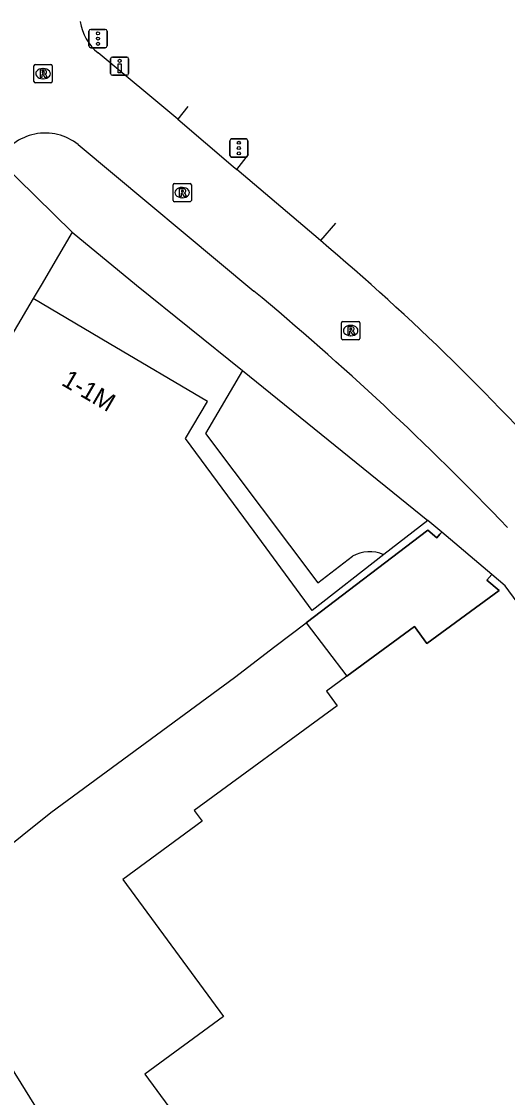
# Model space of a CAD drawing. Extents: x 161087 to 161922, y 382574 to 383873.
# Drawn here: x 161789.9 to 161816.5, y 382955.4 to 383014.5 of the extents above; entities that cross this region are included whole.
import ezdxf

# ---------------------------------------------------------------- set-up
doc = ezdxf.new("R2010")
doc.units = 0
for name, color, linetype in [('IMGEO_Berm_open', 7, 'Continuous'), ('IMGEO_Drukknoppaal', 7, 'Continuous'), ('IMGEO_Fietspad_gesloten', 7, 'Continuous'), ('IMGEO_Pand', 7, 'Continuous'), ('IMGEO_Pand_nummerreeks', 7, 'Continuous'), ('IMGEO_Pand_overbouw', 7, 'Continuous'), ('IMGEO_Rioolput', 7, 'Continuous'), ('IMGEO_Verkeersregelinstallatiepaal', 7, 'Continuous'), ('IMGEO_Voetpad_open', 7, 'Continuous')]:
    doc.layers.add(name, color=color, linetype=linetype)

msp = doc.modelspace()

# ---------------------------------------------------------------- linework, layer by layer
at = {"layer": 'IMGEO_Berm_open'}
msp.add_lwpolyline([(161807.076, 383003.39), (161806.257, 383002.435)], dxfattribs=at)
at = {"layer": 'IMGEO_Drukknoppaal'}
for p, q in [((161794.741, 383011.611), (161794.741, 383012.411)), ((161794.741, 383012.411), (161794.741, 383011.611)), ((161794.841, 383012.511), (161795.631, 383012.511)), ((161795.631, 383012.511), (161794.841, 383012.511)), ((161795.731, 383012.411), (161795.731, 383011.611)), ((161795.731, 383011.611), (161795.731, 383012.411)), ((161795.631, 383011.511), (161794.841, 383011.511)), ((161794.841, 383011.511), (161795.631, 383011.511))]:
    msp.add_line(p, q, dxfattribs=at)
msp.add_lwpolyline([(161795.311, 383012.136), (161795.311, 383011.636), (161795.161, 383011.636), (161795.161, 383012.136), (161795.311, 383012.136)], dxfattribs=at)
msp.add_circle((161795.236, 383012.301), 0.085, dxfattribs=at)
for centre, start, end in [((161794.841, 383012.411), 90, 180), ((161794.841, 383012.411), 90, 180), ((161795.631, 383012.411), 0, 90), ((161795.631, 383012.411), 360, 90), ((161794.841, 383011.611), 180, 270), ((161794.841, 383011.611), 180, 270), ((161795.631, 383011.611), 270, 0), ((161795.631, 383011.611), 270, 0)]:
    msp.add_arc(centre, 0.1, start, end, dxfattribs=at)
at = {"layer": 'IMGEO_Fietspad_gesloten'}
for points in [[(161798.423, 383009.093), (161794.054, 383012.743)], [(161798.423, 383009.093), (161801.472, 383006.506), (161801.665, 383006.341)], [(161792.962, 383007.709), (161802.602, 382999.671)], [(161806.257, 383002.435), (161801.665, 383006.341)]]:
    msp.add_lwpolyline(points, dxfattribs=at)
for centre, radius, start, end in [((161795.761, 383014.858), 2.718, 188.39795, 231.09817), ((161791.155, 383005.422), 2.915, 51.69111, 151.15611), ((161722.56, 382903.005), 129.967, 41.25917, 49.91047), ((161694.989, 382870.23), 168.332, 43.78095, 50.26107)]:
    msp.add_arc(centre, radius, start, end, dxfattribs=at)
at = {"layer": 'IMGEO_Pand'}
for points in [[(161790.485, 382999.253), (161778.32, 382978.58), (161776.083, 382974.778), (161775.734, 382974.185), (161763.844, 382953.981)], [(161809.734, 382985.202), (161805.8, 382982.142), (161802.616, 382986.469), (161798.859, 382991.574), (161800.06, 382993.615), (161794.658, 382996.797), (161790.485, 382999.253)], [(161812.149, 382987.081), (161809.734, 382985.202)], [(161812.914, 382986.435), (161812.269, 382986.98), (161812.149, 382987.081)], [(161805.553, 382930.844), (161784.088, 382965.443), (161788.288, 382968.534), (161791.467, 382971.053), (161801.539, 382978.465), (161803.756, 382980.155), (161805.479, 382981.467), (161812.147, 382986.548), (161812.65, 382986.123), (161812.817, 382986.32), (161812.914, 382986.435)], [(161815.661, 382984.111), (161815.397, 382983.799), (161816.065, 382983.235), (161812.098, 382980.322), (161811.414, 382981.252), (161807.7, 382978.525), (161806.589, 382977.709), (161807.174, 382976.913), (161799.333, 382971.155), (161799.764, 382970.568), (161795.409, 382967.37), (161800.928, 382959.853), (161796.626, 382956.694), (161814.151, 382932.831)], [(161855.067, 382925.568), (161854.42, 382927.865), (161839.98, 382951.379), (161816.402, 382983.483), (161815.661, 382984.111)]]:
    msp.add_lwpolyline(points, dxfattribs=at)
at = {"layer": 'IMGEO_Pand_overbouw'}
msp.add_lwpolyline([(161812.914, 382986.435), (161812.817, 382986.32), (161812.65, 382986.123), (161812.147, 382986.548), (161805.479, 382981.467), (161807.7, 382978.525), (161811.414, 382981.252), (161812.098, 382980.322), (161816.065, 382983.235), (161815.397, 382983.799), (161815.661, 382984.111)], close=True, dxfattribs=at)
at = {"layer": 'IMGEO_Rioolput'}
for p, q in [((161790.531, 383011.173), (161790.531, 383012.025)), ((161790.606, 383012.099), (161791.458, 383012.099)), ((161791.019, 383011.879), (161791.044, 383011.879)), ((161791.532, 383012.025), (161791.532, 383011.173)), ((161791.458, 383011.099), (161790.606, 383011.099)), ((161791.042, 383011.319), (161791.017, 383011.319)), ((161798.171, 383004.647), (161798.171, 383005.499)), ((161798.246, 383005.573), (161799.098, 383005.573)), ((161798.659, 383005.353), (161798.684, 383005.353)), ((161799.172, 383005.499), (161799.172, 383004.647)), ((161799.098, 383004.573), (161798.246, 383004.573)), ((161798.682, 383004.793), (161798.657, 383004.793)), ((161807.416, 382997.074), (161807.416, 382997.926)), ((161807.491, 382998), (161808.343, 382998)), ((161807.904, 382997.78), (161807.929, 382997.78)), ((161808.417, 382997.926), (161808.417, 382997.074)), ((161808.343, 382997), (161807.491, 382997)), ((161807.927, 382997.22), (161807.902, 382997.22))]:
    msp.add_line(p, q, dxfattribs=at)
for points in [[(161790.531, 383011.173), (161790.531, 383012.025)], [(161790.606, 383012.099), (161791.458, 383012.099)], [(161791.12, 383011.797), (161790.868, 383011.799), (161790.868, 383011.399)], [(161791.046, 383011.718), (161790.992, 383011.718), (161790.992, 383011.637)], [(161790.992, 383011.637), (161791.044, 383011.637)], [(161791.532, 383012.025), (161791.532, 383011.173)], [(161791.458, 383011.099), (161790.606, 383011.099)], [(161790.868, 383011.399), (161790.992, 383011.399), (161790.992, 383011.561), (161791.003, 383011.561)], [(161791.05, 383011.532), (161791.121, 383011.399), (161791.261, 383011.399), (161791.196, 383011.525)], [(161798.171, 383004.647), (161798.171, 383005.499)], [(161798.246, 383005.573), (161799.098, 383005.573)], [(161798.76, 383005.271), (161798.508, 383005.273), (161798.508, 383004.873)], [(161798.686, 383005.192), (161798.632, 383005.192), (161798.632, 383005.111)], [(161799.172, 383005.499), (161799.172, 383004.647)], [(161799.098, 383004.573), (161798.246, 383004.573)], [(161798.508, 383004.873), (161798.632, 383004.873), (161798.632, 383005.035), (161798.643, 383005.035)], [(161798.632, 383005.111), (161798.684, 383005.111)], [(161798.69, 383005.006), (161798.761, 383004.873), (161798.901, 383004.873), (161798.836, 383004.999)], [(161807.416, 382997.074), (161807.416, 382997.926)], [(161807.491, 382998), (161808.343, 382998)], [(161808.005, 382997.698), (161807.753, 382997.7), (161807.753, 382997.3)], [(161807.753, 382997.3), (161807.877, 382997.3), (161807.877, 382997.462), (161807.888, 382997.462)], [(161807.931, 382997.619), (161807.877, 382997.619), (161807.877, 382997.538)], [(161807.877, 382997.538), (161807.929, 382997.538)], [(161808.417, 382997.926), (161808.417, 382997.074)], [(161808.343, 382997), (161807.491, 382997)], [(161807.935, 382997.433), (161808.006, 382997.3), (161808.146, 382997.3), (161808.081, 382997.426)]]:
    msp.add_lwpolyline(points, dxfattribs=at)
for centre, radius, start, end in [((161790.608, 383012.023), 0.0765, 91.55205, 178.44795), ((161790.608, 383012.023), 0.0765, 91.55205, 178.44795), ((161791.028, 383011.826), 0.19, 274.7715, 282.96867), ((161791.052, 383011.622), 0.0964, 77.00612, 93.18647), ((161791.066, 383011.679), 0.0378, 276.66336, 79.67722), ((161791.119, 383011.687), 0.109, 350.36119, 89.41601), ((161791.117, 383011.687), 0.112, 277.58423, 350.98172), ((161791.456, 383012.023), 0.0765, 1.55205, 88.44795), ((161791.456, 383012.023), 0.0765, 1.55205, 88.44795), ((161790.608, 383011.175), 0.0765, 181.55205, 268.44795), ((161790.608, 383011.175), 0.0765, 181.55205, 268.44795), ((161791.002, 383011.508), 0.0533, 26.02933, 88.69889), ((161791.101, 383011.472), 0.108, 29.51342, 73.79051), ((161791.456, 383011.175), 0.0765, 271.55205, 358.44795), ((161791.456, 383011.175), 0.0765, 271.55205, 358.44795), ((161798.248, 383005.497), 0.0765, 91.55205, 178.44795), ((161798.248, 383005.497), 0.0765, 91.55205, 178.44795), ((161798.668, 383005.3), 0.19, 274.7715, 282.96867), ((161798.692, 383005.096), 0.0964, 77.00612, 93.18647), ((161798.706, 383005.153), 0.0378, 276.66336, 79.67722), ((161798.759, 383005.161), 0.109, 350.36119, 89.41601), ((161798.757, 383005.161), 0.112, 277.58423, 350.98172), ((161799.096, 383005.497), 0.0765, 1.55205, 88.44795), ((161799.096, 383005.497), 0.0765, 1.55205, 88.44795), ((161798.248, 383004.649), 0.0765, 181.55205, 268.44795), ((161798.248, 383004.649), 0.0765, 181.55205, 268.44795), ((161798.642, 383004.982), 0.0533, 26.02933, 88.69889), ((161798.741, 383004.946), 0.108, 29.51342, 73.79051), ((161799.096, 383004.649), 0.0765, 271.55205, 358.44795), ((161799.096, 383004.649), 0.0765, 271.55205, 358.44795), ((161807.493, 382997.924), 0.0765, 91.55205, 178.44795), ((161807.493, 382997.924), 0.0765, 91.55205, 178.44795), ((161807.887, 382997.409), 0.0533, 26.02933, 88.69889), ((161807.913, 382997.727), 0.19, 274.7715, 282.96867), ((161807.937, 382997.523), 0.0964, 77.00612, 93.18647), ((161807.951, 382997.58), 0.0378, 276.66336, 79.67722), ((161808.004, 382997.588), 0.109, 350.36119, 89.41601), ((161808.002, 382997.588), 0.112, 277.58423, 350.98172), ((161807.986, 382997.373), 0.108, 29.51342, 73.79051), ((161808.341, 382997.924), 0.0765, 1.55205, 88.44795), ((161808.341, 382997.924), 0.0765, 1.55205, 88.44795), ((161807.493, 382997.076), 0.0765, 181.55205, 268.44795), ((161807.493, 382997.076), 0.0765, 181.55205, 268.44795), ((161808.341, 382997.076), 0.0765, 271.55205, 358.44795), ((161808.341, 382997.076), 0.0765, 271.55205, 358.44795)]:
    msp.add_arc(centre, radius, start, end, dxfattribs=at)
for centre, major_axis, ratio, start_param, end_param in [((161791.018, 383011.599), (-0.387, 0.002), 0.722429, 4.712389, 7.853982), ((161791.043, 383011.599), (-0.39, 0.002), 0.717154, 1.570796, 4.712389), ((161798.658, 383005.073), (-0.387, 0.002), 0.722429, 4.712389, 7.853982), ((161798.683, 383005.073), (-0.39, 0.002), 0.717154, 1.570796, 4.712389), ((161807.903, 382997.5), (-0.387, 0.002), 0.722429, 4.712389, 7.853982), ((161807.928, 382997.5), (-0.39, 0.002), 0.717154, 1.570796, 4.712389)]:
    msp.add_ellipse(centre, major_axis=major_axis, ratio=ratio, start_param=start_param, end_param=end_param, dxfattribs=at)
at = {"layer": 'IMGEO_Verkeersregelinstallatiepaal'}
for p, q in [((161793.653, 383014.026), (161794.443, 383014.026)), ((161794.443, 383014.026), (161793.653, 383014.026)), ((161793.553, 383013.126), (161793.553, 383013.926)), ((161793.553, 383013.926), (161793.553, 383013.126)), ((161794.543, 383013.926), (161794.543, 383013.126)), ((161794.543, 383013.126), (161794.543, 383013.926)), ((161794.443, 383013.026), (161793.653, 383013.026)), ((161793.653, 383013.026), (161794.443, 383013.026)), ((161801.283, 383007.116), (161801.283, 383007.916)), ((161801.283, 383007.916), (161801.283, 383007.116)), ((161801.383, 383008.016), (161802.173, 383008.016)), ((161802.173, 383008.016), (161801.383, 383008.016)), ((161802.273, 383007.916), (161802.273, 383007.116)), ((161802.273, 383007.116), (161802.273, 383007.916)), ((161802.173, 383007.016), (161801.383, 383007.016)), ((161801.383, 383007.016), (161802.173, 383007.016))]:
    msp.add_line(p, q, dxfattribs=at)
for centre in [(161794.048, 383013.816), (161794.048, 383013.526), (161794.048, 383013.236), (161801.778, 383007.806), (161801.778, 383007.516), (161801.778, 383007.226)]:
    msp.add_circle(centre, 0.085, dxfattribs=at)
for centre, start, end in [((161793.653, 383013.926), 90, 180), ((161793.653, 383013.926), 90, 180), ((161794.443, 383013.926), 0, 90), ((161794.443, 383013.926), 360, 90), ((161793.653, 383013.126), 180, 270), ((161793.653, 383013.126), 180, 270), ((161794.443, 383013.126), 270, 0), ((161794.443, 383013.126), 270, 0), ((161801.383, 383007.916), 90, 180), ((161801.383, 383007.916), 90, 180), ((161802.173, 383007.916), 0, 90), ((161802.173, 383007.916), 360, 90), ((161801.383, 383007.116), 180, 270), ((161801.383, 383007.116), 180, 270), ((161802.173, 383007.116), 270, 0), ((161802.173, 383007.116), 270, 0)]:
    msp.add_arc(centre, 0.1, start, end, dxfattribs=at)
at = {"layer": 'IMGEO_Voetpad_open'}
for points in [[(161798.98, 383009.79), (161798.423, 383009.093)], [(161801.665, 383006.341), (161802.314, 383007.155)], [(161788.602, 383006.828), (161792.631, 383002.899)], [(161792.631, 383002.899), (161791.878, 383001.62), (161790.925, 383000), (161790.485, 382999.253)], [(161792.631, 383002.899), (161796.164, 383000), (161801.979, 382995.3)], [(161801.979, 382995.3), (161799.947, 382991.846), (161806.12, 382983.664), (161808.008, 382985.117)], [(161801.979, 382995.3), (161812.149, 382987.081)], [(161815.661, 382984.111), (161812.914, 382986.435)]]:
    msp.add_lwpolyline(points, dxfattribs=at)
msp.add_arc((161808.955, 382983.45), 1.917, 66.03211, 119.6066, dxfattribs=at)

# ---------------------------------------------------------------- texts
at = {"layer": 'IMGEO_Pand_nummerreeks'}
msp.add_text('1-1M', height=1, rotation=329.69626, dxfattribs=at).set_placement((161791.983, 382994.541))

doc.saveas('drawing.dxf')
